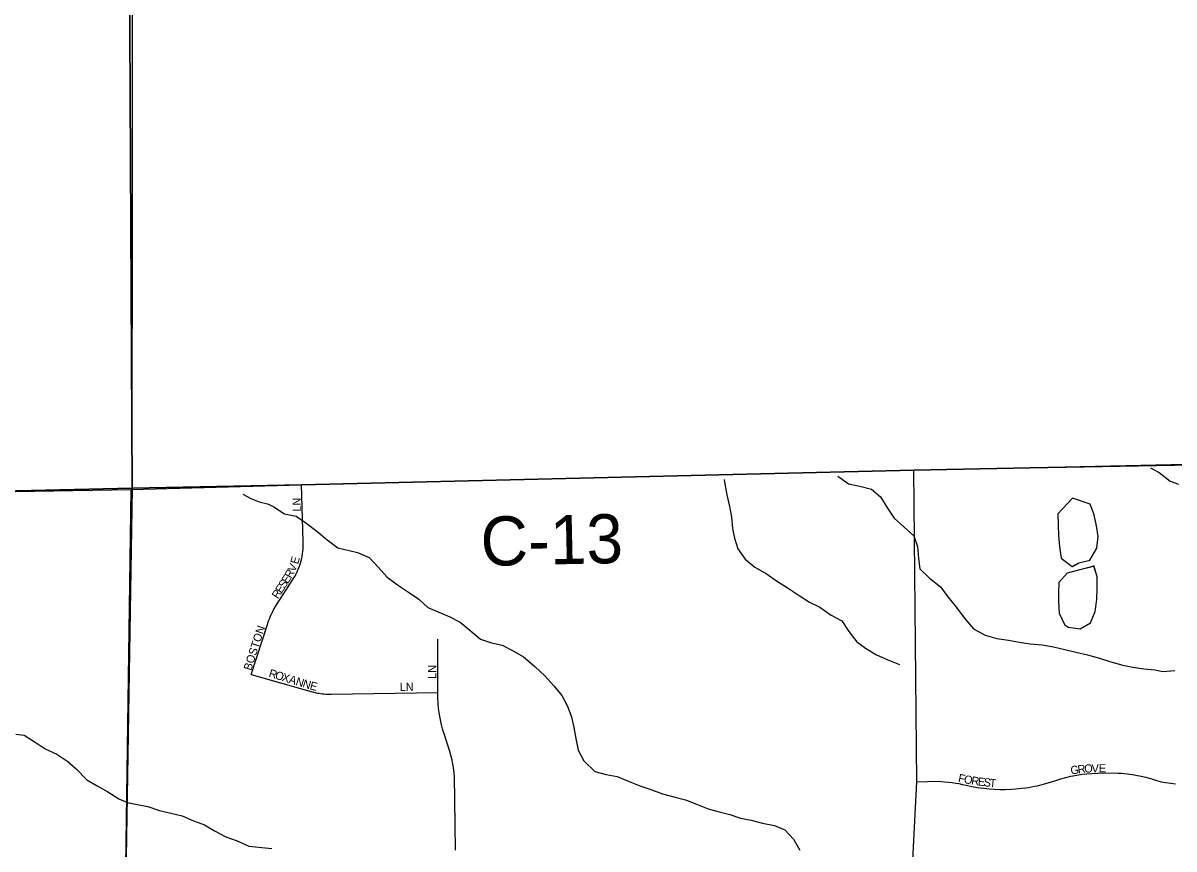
# Model space of a CAD drawing. Extents: x 1985906 to 2277390, y 930619 to 1324581.
# Drawn here: x 2138882 to 2145909, y 1191472 to 1196517 of the extents above; entities that cross this region are included whole.
import ezdxf

# ---------------------------------------------------------------- set-up
doc = ezdxf.new("R2010")
doc.units = 0
for name, color, linetype in [('GM_X_Adjacent_County', 7, 'Continuous'), ('GM_X_Corporation', 7, 'Continuous'), ('GM_X_County', 7, 'Continuous'), ('GM_X_County_Road', 7, 'Continuous'), ('GM_X_County_Road_Text', 7, 'Continuous'), ('GM_X_Minor_Lake', 7, 'Continuous'), ('GM_X_Minor_River', 7, 'Continuous'), ('GM_X_Township', 7, 'Continuous'), ('GM_X_Township_Road', 7, 'Continuous'), ('GM_X_Township_Subdivision', 7, 'Continuous'), ('GM_X_Township_Subdivision_Text', 7, 'Continuous')]:
    doc.layers.add(name, color=color, linetype=linetype)

msp = doc.modelspace()

# ---------------------------------------------------------------- linework, layer by layer
at = {"layer": 'GM_X_Adjacent_County'}
for points in [[(2139521.7, 1198873.5), (2139549.1, 1193676.6), (2134076.1, 1193549.4), (2129443.2, 1193492.7), (2126053.1, 1193488.1), (2117908.3, 1193445.4), (2113522.7, 1193410.7), (2113466.5, 1188070.4), (2113427.5, 1184373.7), (2113417, 1179845.3), (2113408.4, 1176168.2), (2113398.8, 1174226.6), (2113371.6, 1168723.2), (2113358.2, 1166007.9), (2106159.1, 1165987.2)], [(2169109.9, 1194412.4), (2167773.4, 1194381.3), (2165085.8, 1194318.7), (2162687.3, 1194296.8), (2162163.4, 1194282.6), (2161645.6, 1194276.5), (2161453.7, 1194270.4), (2159224.5, 1194187.1), (2158831.1, 1194172.4), (2158006.9, 1194141.9), (2151106.9, 1193912.6), (2145028.4, 1193800.8), (2144321.2, 1193786.8), (2140581.8, 1193696.4), (2139549.1, 1193676.6), (2139521.7, 1198873.5)]]:
    msp.add_lwpolyline(points, dxfattribs=at)
at = {"layer": 'GM_X_Corporation'}
msp.add_lwpolyline([(2164968.9, 1199659.4), (2165054.7, 1194304.8), (2162687.3, 1194296.8), (2162163.4, 1194282.6), (2161645.6, 1194276.5), (2161453.7, 1194270.4), (2159224.5, 1194187.1), (2158831.1, 1194172.4), (2158006.9, 1194141.9), (2154020.1, 1193994.5), (2151351.3, 1193919.5), (2151107.4, 1193912.6), (2150229, 1193893.7), (2145028.4, 1193800.8), (2144321.2, 1193786.8), (2140581.8, 1193696.4), (2139549.1, 1193676.6), (2139563.1, 1207294.1)], dxfattribs=at)
at = {"layer": 'GM_X_County'}
msp.add_lwpolyline([(2151106.9, 1193912.6), (2145028.4, 1193800.8), (2144321.2, 1193786.8), (2140581.8, 1193696.4), (2139549.1, 1193676.6), (2134076.1, 1193549.4), (2129443.2, 1193492.7), (2126053.1, 1193488.1), (2117908.3, 1193445.4), (2113522.7, 1193410.7), (2113466.5, 1188070.4), (2113427.5, 1184373.7), (2113417, 1179845.3), (2113408.4, 1176168.2), (2113398.8, 1174226.6), (2113371.6, 1168723.2)], dxfattribs=at)
at = {"layer": 'GM_X_County_Road'}
for points in [[(2144321.2, 1193786.9), (2145028.4, 1193800.8), (2145060.2, 1193801.5)], [(2145060.2, 1193801.5), (2147277.4, 1193851.8)], [(2139542.7, 1193667.1), (2140581.8, 1193696.4), (2144321.2, 1193786.9)], [(2144324.2, 1188476.4), (2144319.2, 1189342.5), (2144304.5, 1190599.8), (2144298.8, 1191085.6), (2144339.1, 1191883), (2144321.2, 1193786.9)], [(2139542.3, 1185762.8), (2139503.5, 1186666), (2139494.6, 1188225.5), (2139496.8, 1188359.9), (2139502.2, 1190793.3), (2139542.7, 1193667.1)]]:
    msp.add_lwpolyline(points, dxfattribs=at)
at = {"layer": 'GM_X_Minor_Lake'}
for points in [[(2145288.5, 1193615), (2145200.7, 1193519.6), (2145203.1, 1193387.1), (2145210.4, 1193319.1), (2145219.8, 1193249), (2145287.4, 1193197.7)], [(2145286.9, 1193613.2), (2145200.7, 1193519.6), (2145203.1, 1193387.1), (2145210.4, 1193319.1), (2145219.8, 1193249), (2145286.7, 1193198.2)], [(2145287.4, 1193197.7), (2145328.5, 1193218.9), (2145394.3, 1193236.2), (2145439, 1193309.3), (2145445.7, 1193381.6), (2145436.5, 1193445.7), (2145421.2, 1193513.6), (2145398, 1193577.4), (2145288.5, 1193615)], [(2145288.5, 1193198.2), (2145328.5, 1193218.9), (2145394.3, 1193236.2), (2145439, 1193309.3), (2145445.7, 1193381.6), (2145436.5, 1193445.7), (2145421.2, 1193513.6), (2145398, 1193577.4), (2145288.6, 1193614.9)], [(2145420.2, 1193198.8), (2145325.3, 1193174.7), (2145257.5, 1193157.4), (2145206.5, 1193100.2), (2145203.7, 1193034), (2145204.7, 1192983.8), (2145208, 1192911.6), (2145243, 1192839.5)], [(2145417.6, 1193198.2), (2145325.3, 1193174.7), (2145257.5, 1193157.4), (2145206.5, 1193100.2), (2145203.7, 1193034), (2145204.7, 1192983.8), (2145208, 1192911.6), (2145243.6, 1192838.3)], [(2145243, 1192839.5), (2145265.7, 1192826.4), (2145336, 1192815.7), (2145399.5, 1192853), (2145428.2, 1192921.8), (2145438.9, 1192996.2), (2145439.6, 1193066.5), (2145440.3, 1193134.7), (2145420.2, 1193198.8)], [(2145245.4, 1192838.1), (2145265.7, 1192826.4), (2145336, 1192815.7), (2145399.5, 1192853), (2145428.2, 1192921.8), (2145438.9, 1192996.2), (2145439.6, 1193066.5), (2145440.3, 1193134.7), (2145419, 1193202.6)]]:
    msp.add_lwpolyline(points, dxfattribs=at)
at = {"layer": 'GM_X_Minor_River'}
for points in [[(2145765.4, 1193799.8), (2145819.1, 1193771.9), (2145886.2, 1193719), (2145936.7, 1193699.8)], [(2143162.8, 1193728.3), (2143167.5, 1193702.3), (2143178.8, 1193634.3), (2143196.2, 1193564.4), (2143207.4, 1193498.4), (2143212.7, 1193430.3), (2143225.8, 1193370.3), (2143247.1, 1193304.5), (2143290.3, 1193243.1), (2143349.3, 1193194), (2143418.2, 1193155.1), (2143483.1, 1193110.2), (2143554.1, 1193065.4), (2143621.1, 1193020.5), (2143684, 1192979.5), (2143746.6, 1192948.6), (2143815.7, 1192899.7), (2143880.4, 1192864.8), (2143923.7, 1192801.4), (2143973, 1192738.1), (2144025.8, 1192698.9), (2144092.7, 1192658), (2144161.4, 1192627.2), (2144234.1, 1192598.5)], [(2143856.1, 1193749.2), (2143920.9, 1193702.3), (2143991.3, 1193687.6), (2144061.8, 1193668.8), (2144116.7, 1193623.7), (2144160.1, 1193554.3), (2144201.3, 1193492.9), (2144260.4, 1193439.8), (2144321.6, 1193384.7), (2144342.8, 1193318.9), (2144348.2, 1193246.8), (2144357.4, 1193182.7), (2144416.6, 1193125.6), (2144483.7, 1193072.7), (2144528.9, 1193011.3), (2144582.2, 1192946.1), (2144627.5, 1192884.8), (2144684.8, 1192817.6), (2144755.7, 1192778.8), (2144828.2, 1192758.1), (2144898.5, 1192747.3), (2144964.9, 1192734.5), (2145031.1, 1192725.7), (2145103.4, 1192719.1), (2145173.8, 1192706.3), (2145242.2, 1192689.5), (2145310.6, 1192674.8), (2145381.1, 1192658), (2145453.6, 1192637.3), (2145524.1, 1192614.5), (2145596.6, 1192593.8), (2145657, 1192582.9), (2145725.3, 1192572.1), (2145791.5, 1192565.3), (2145841.8, 1192556.2), (2145913.8, 1192561.6)], [(2140223.4, 1193639.5), (2140273.4, 1193612), (2140323.7, 1193593.1), (2140374.1, 1193580.5), (2140388.4, 1193574)], [(2140388.4, 1193574.1), (2140413.1, 1193562.6), (2140478, 1193519.7), (2140550.4, 1193505), (2140609.3, 1193463.9), (2140676.3, 1193413), (2140739.4, 1193360), (2140804.5, 1193311), (2140872.9, 1193294.3), (2140923.2, 1193283.2), (2140995.9, 1193252.4), (2141051.2, 1193191.2), (2141104.4, 1193132), (2141167.3, 1193085), (2141236.3, 1193040.2), (2141299.2, 1192997.2), (2141354.3, 1192946.1), (2141420.9, 1192919.2), (2141487.6, 1192890.3), (2141550.3, 1192857.4), (2141609.3, 1192808.3), (2141674.5, 1192753.4), (2141743, 1192730.6), (2141807.4, 1192717.7), (2141870.1, 1192684.8), (2141936.9, 1192645.9), (2142006.2, 1192587), (2142067.3, 1192529.9), (2142122.6, 1192468.8), (2142171.8, 1192409.5), (2142205, 1192347.9), (2142230.3, 1192280.1), (2142245.6, 1192214.2), (2142256.9, 1192146.2), (2142272.2, 1192076.2), (2142305.5, 1192010.6), (2142372.8, 1191945.6), (2142441.3, 1191926.9), (2142509.6, 1191914.1), (2142582.3, 1191883.3), (2142653, 1191856.6), (2142715.5, 1191835.7), (2142786.1, 1191808.9), (2142854.6, 1191790.1), (2142927.1, 1191771.4), (2142993.6, 1191746.5), (2143064.3, 1191717.8), (2143132.8, 1191699), (2143197.2, 1191682.1), (2143261.7, 1191661.2), (2143328.1, 1191648.4), (2143396.6, 1191629.6), (2143469, 1191614.9), (2143533.6, 1191588.1), (2143586.7, 1191532.9), (2143624, 1191465.3)], [(2138837.9, 1192172.7), (2138888, 1192166.8), (2138956.1, 1192124.9), (2139016.3, 1192082.9), (2139088.4, 1192051.1), (2139154.6, 1192007.1), (2139206.8, 1191961.1), (2139271, 1191895.1), (2139335.1, 1191857.2), (2139399.3, 1191821.3), (2139467.4, 1191779.3), (2139519.6, 1191755.4), (2139579.7, 1191743.5), (2139643.8, 1191731.7), (2139715.9, 1191707.8), (2139784.1, 1191689.9), (2139854.2, 1191674.1), (2139922.4, 1191644.2), (2139990.5, 1191620.3), (2140054.7, 1191580.4), (2140120.8, 1191546.5), (2140189, 1191522.6), (2140261.1, 1191488.7), (2140400.9, 1191474.6)]]:
    msp.add_lwpolyline(points, dxfattribs=at)
at = {"layer": 'GM_X_Township'}
for points in [[(2139644.7, 1169748.4), (2139611.5, 1172078.9), (2139566.5, 1174124.9), (2139551.5, 1176849.1), (2139574.3, 1180104.3), (2139561.5, 1182741.2), (2139581.4, 1183078.2), (2139560.8, 1184019.4), (2139556, 1185150.7), (2139556, 1185444), (2139503.5, 1186666), (2139494.6, 1188225.5), (2139496.8, 1188359.9), (2139502.2, 1190793.3), (2139549.1, 1193676.6), (2140581.8, 1193696.4), (2144321.2, 1193786.8), (2145028.4, 1193800.8), (2151106.9, 1193912.6)], [(2117908.3, 1193445.4), (2126053.1, 1193488.1), (2129443.2, 1193492.7), (2134076.1, 1193549.4), (2139549.1, 1193676.6), (2139502.2, 1190793.3), (2139496.8, 1188359.9), (2139494.6, 1188225.5), (2139503.5, 1186666), (2139556, 1185444), (2139556, 1185150.7), (2139560.8, 1184019.4), (2139581.4, 1183078.2), (2139561.5, 1182741.2), (2139574.3, 1180104.3), (2139551.5, 1176849.1), (2139566.5, 1174124.9), (2139611.5, 1172078.9), (2139644.7, 1169748.4)]]:
    msp.add_lwpolyline(points, dxfattribs=at)
at = {"layer": 'GM_X_Township_Road'}
msp.add_lwpolyline([(2134108.2, 1193574.7), (2139542.7, 1193667.1)], dxfattribs=at)
at = {"layer": 'GM_X_Township_Subdivision'}
for points in [[(2140275.2, 1192538.6), (2140376.1, 1192848.8), (2140379.4, 1192858.6), (2140383.4, 1192869.9), (2140388.4, 1192882.8), (2140393.8, 1192895.7), (2140400.3, 1192910.1), (2140406.7, 1192923.3), (2140414.1, 1192937.3), (2140423.1, 1192952.6), (2140429.8, 1192964), (2140530.1, 1193118.3), (2140536, 1193127.7), (2140542.5, 1193139.1), (2140547.7, 1193148.5), (2140555.8, 1193165.2), (2140562.5, 1193180.2), (2140569.5, 1193198.5), (2140575.7, 1193217.1), (2140581.9, 1193240.2), (2140585.9, 1193258.6), (2140589, 1193276.8), (2140590.5, 1193289.3), (2140591.8, 1193302.8), (2140592.7, 1193319), (2140592.7, 1193337.4), (2140592.6, 1193351.3), (2140581.8, 1193696.4)], [(2141522.9, 1191465.5), (2141521.3, 1191619.2), (2141515.9, 1191917.3), (2141515.1, 1191928), (2141514.3, 1191938.1), (2141512.8, 1191951.9), (2141510.6, 1191968.9), (2141508.5, 1191981.9), (2141505, 1192000.9), (2141501.5, 1192017.2), (2141494.8, 1192043.2), (2141489.4, 1192061.5), (2141450.8, 1192180.5), (2141447.1, 1192192.3), (2141443.2, 1192205.8), (2141438.5, 1192223), (2141434, 1192241.5), (2141429.9, 1192260.6), (2141425.7, 1192283), (2141422.2, 1192306), (2141419.1, 1192330.9), (2141416.7, 1192358.6), (2141416, 1192371.9), (2141415.4, 1192384.3), (2141415.1, 1192398.8), (2141415, 1192428.8), (2141415.1, 1192754)], [(2140275.2, 1192538.6), (2140633, 1192435.9), (2140638.5, 1192434.3), (2140643.8, 1192432.9), (2140650.3, 1192431.2), (2140656.3, 1192429.7), (2140664.9, 1192427.8), (2140672, 1192426.3), (2140680.3, 1192424.7), (2140689, 1192423.2), (2140698.5, 1192421.8), (2140708.6, 1192420.5), (2140718.4, 1192419.5), (2140729.8, 1192418.6), (2140747.5, 1192417.8), (2140762.8, 1192417.6), (2141415, 1192428.8)], [(2144339.1, 1191883), (2144470.2, 1191885.3), (2144488.5, 1191884.5), (2144510.9, 1191882.9), (2144532.4, 1191880.8), (2144554.4, 1191878.1), (2144577.9, 1191874.5), (2144596, 1191871.2), (2144618.6, 1191866.5), (2144640.6, 1191861.3), (2144675.6, 1191853.9), (2144707.7, 1191848.3), (2144748.2, 1191842.7), (2144780.9, 1191839.4), (2144812.7, 1191837.3), (2144846.4, 1191836.1), (2144880, 1191836.1), (2144916.6, 1191837.3), (2144943.9, 1191839.1), (2144980.8, 1191842.8), (2145004.4, 1191845.8), (2145021.5, 1191848.4), (2145057.3, 1191854.8), (2145075, 1191858.4), (2145091, 1191862), (2145119.5, 1191869.1), (2145155.6, 1191879.3), (2145188.2, 1191889.8), (2145218, 1191899.6), (2145249.2, 1191908.5), (2145279.1, 1191915.8), (2145316.8, 1191923.2), (2145348.1, 1191928), (2145375.3, 1191931.1), (2145407.6, 1191933.5), (2145443.4, 1191934.8), (2145538.4, 1191936.4), (2145568.9, 1191935.6), (2145587.6, 1191934.6), (2145604.6, 1191933.2), (2145624.4, 1191931.2), (2145638.2, 1191929.5), (2145655.4, 1191927), (2145675.2, 1191923.7), (2145707.9, 1191917.1), (2145736.8, 1191910.1), (2145772.5, 1191899.8), (2145802.5, 1191889.8), (2145833.1, 1191883), (2145860.2, 1191878.1), (2145889.4, 1191873.9), (2145918.1, 1191870.8)]]:
    msp.add_lwpolyline(points, dxfattribs=at)

# ---------------------------------------------------------------- texts
at = {"layer": 'GM_X_County_Road_Text'}
msp.add_text('C-13', height=300, rotation=1.2279, dxfattribs=at).set_placement((2141678.3, 1193200.5))
at = {"layer": 'GM_X_Township_Subdivision_Text'}
for s, rotation, p in [('LN', 90, (2140577.9, 1193532)), ('E', 75.28165, (2140561.3, 1193208.4)), ('R', 60.61832, (2140518.5, 1193120.9)), ('V', 65.72906, (2140540.2, 1193159.7)), ('E', 57.36099, (2140460, 1193029.3)), ('S', 57.36326, (2140479, 1193058.9)), ('E', 57.34026, (2140497.9, 1193088.6)), ('R', 57.35376, (2140438.6, 1192995.9)), ('BOSTON', 72.21448, (2140274.7, 1192558.1)), ('R', 342.99369, (2140378.8, 1192524.6)), ('O', 342.99643, (2140416.7, 1192513)), ('X', 343.00433, (2140458.8, 1192500.1)), ('A', 342.98886, (2140500.9, 1192487.3)), ('LN', 90, (2141405.1, 1192511.2)), ('N', 342.99643, (2140542.9, 1192474.4)), ('N', 342.99643, (2140585, 1192461.5)), ('E', 345.3608, (2140629.3, 1192448)), ('LN', 0.00001, (2141181.3, 1192437)), ('G', 7.98173, (2145280.7, 1191926.5)), ('R', 7.54971, (2145324.2, 1191932.6)), ('O', 2.64523, (2145362.3, 1191937.7)), ('V', 0.08744, (2145405.7, 1191939.7)), ('E', 0.00001, (2145449.7, 1191939.8)), ('F', 348.75436, (2144588.7, 1191882.4)), ('O', 349.03147, (2144623.5, 1191875.5)), ('R', 351.42153, (2144668.9, 1191866.8)), ('E', 352.83279, (2144709.4, 1191860.6)), ('S', 352.96044, (2144744.5, 1191856.3)), ('T', 354.04543, (2144780.4, 1191851.8))]:
    msp.add_text(s, height=50, rotation=rotation, dxfattribs=at).set_placement(p)

doc.saveas('drawing.dxf')
